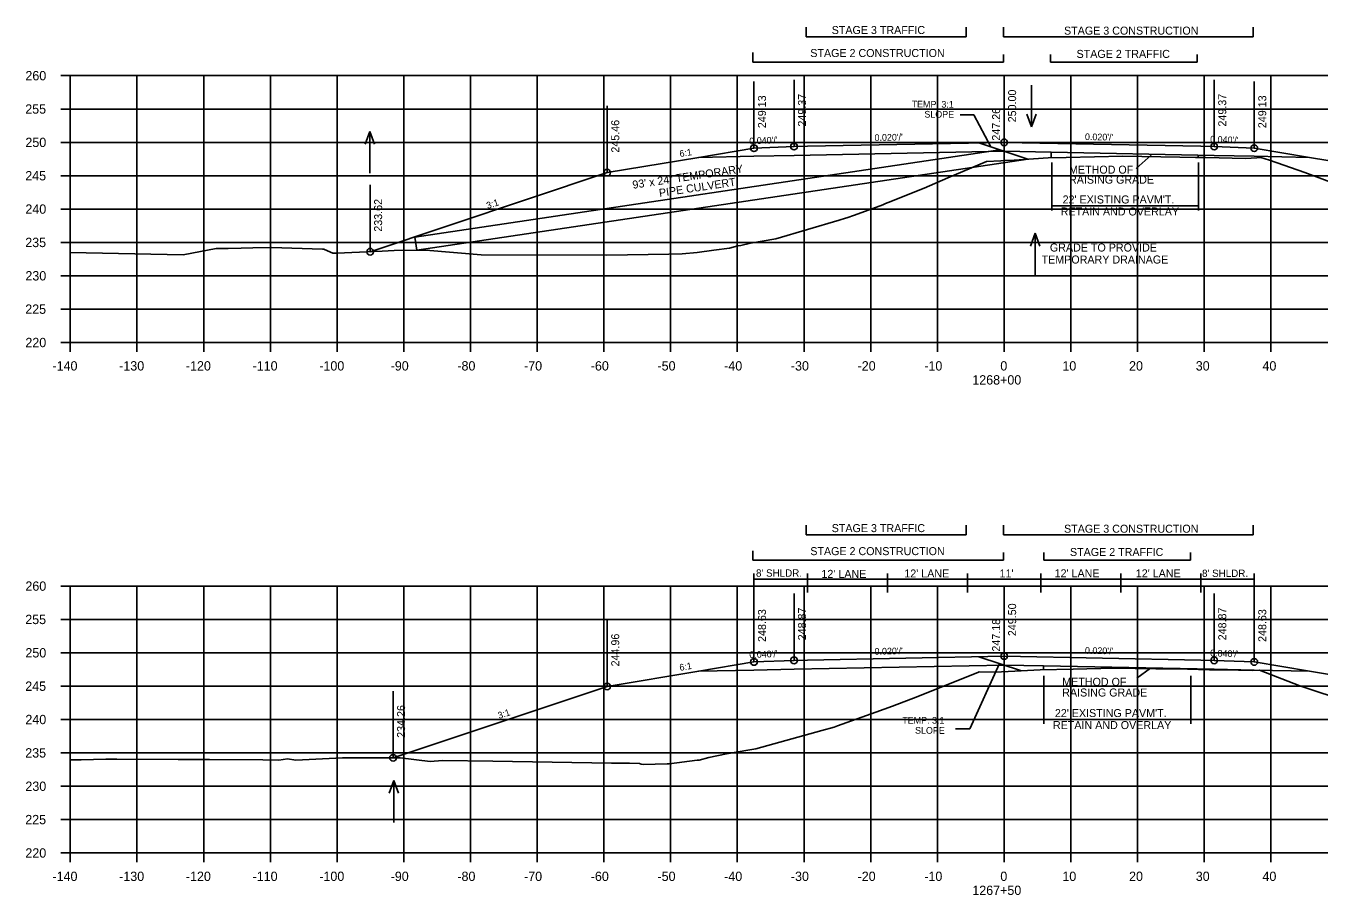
# Model space of a CAD drawing. Extents: x 1342547 to 1344156, y -1532351 to -1517216.
# Drawn here: x 1342556.2 to 1342750.1, y -1524657.3 to -1524527 of the extents above; entities that cross this region are included whole.
import ezdxf

# ---------------------------------------------------------------- set-up
doc = ezdxf.new("R2010")
doc.units = 0
for name, color, linetype in [('R_Alt Surface', 7, 'Continuous'), ('R_Axis', 7, 'Continuous'), ('R_Axis Annot', 7, 'Continuous'), ('R_Draft', 7, 'Continuous'), ('R_Exist Surface', 7, 'Continuous'), ('R_Fin Surface', 7, 'Continuous'), ('R_Grid', 7, 'Continuous'), ('R_No Plot', 7, 'Continuous'), ('R_Water', 7, 'Continuous'), ('R_Xsect Elev', 7, 'Continuous'), ('R_Xsect Slope', 7, 'Continuous')]:
    doc.layers.add(name, color=color, linetype=linetype)

msp = doc.modelspace()

# ---------------------------------------------------------------- linework, layer by layer
at = {"layer": 'R_Alt Surface'}
for p, q in [((1342709.94, -1524545.95), (1342702.87, -1524545.81)), ((1342708.78, -1524622.93), (1342702.87, -1524622.81))]:
    msp.add_line(p, q, dxfattribs=at)
for points in [[(1342657.09, -1524546.72), (1342665.37, -1524546.56)], [(1342665.37, -1524546.56), (1342671.37, -1524546.44), (1342702.87, -1524545.81)], [(1342740.37, -1524546.56), (1342734.37, -1524546.44), (1342709.94, -1524545.95)], [(1342740.37, -1524546.56), (1342748.64, -1524546.72)], [(1342665.37, -1524623.56), (1342671.37, -1524623.44), (1342702.87, -1524622.81)], [(1342740.37, -1524623.56), (1342734.37, -1524623.44), (1342708.78, -1524622.93)], [(1342657.09, -1524623.73), (1342665.37, -1524623.56)], [(1342740.37, -1524623.56), (1342748.64, -1524623.73)]]:
    msp.add_lwpolyline(points, dxfattribs=at)
at = {"layer": 'R_Axis'}
for p, q in [((1342561.47, -1524534.47), (1342562.87, -1524534.47)), ((1342562.87, -1524574.47), (1342562.87, -1524534.47)), ((1342561.47, -1524539.47), (1342562.87, -1524539.47)), ((1342561.47, -1524544.47), (1342562.87, -1524544.47)), ((1342561.47, -1524549.47), (1342562.87, -1524549.47)), ((1342561.47, -1524554.47), (1342562.87, -1524554.47)), ((1342561.47, -1524559.47), (1342562.87, -1524559.47)), ((1342561.47, -1524564.47), (1342562.87, -1524564.47)), ((1342561.47, -1524569.47), (1342562.87, -1524569.47)), ((1342561.47, -1524574.47), (1342562.87, -1524574.47)), ((1342562.87, -1524574.47), (1342842.87, -1524574.47)), ((1342562.87, -1524575.87), (1342562.87, -1524574.47)), ((1342572.87, -1524575.87), (1342572.87, -1524574.47)), ((1342582.87, -1524575.87), (1342582.87, -1524574.47)), ((1342592.87, -1524575.87), (1342592.87, -1524574.47)), ((1342602.87, -1524575.87), (1342602.87, -1524574.47)), ((1342612.87, -1524575.87), (1342612.87, -1524574.47)), ((1342622.87, -1524575.87), (1342622.87, -1524574.47)), ((1342632.87, -1524575.87), (1342632.87, -1524574.47)), ((1342642.87, -1524575.87), (1342642.87, -1524574.47)), ((1342652.87, -1524575.87), (1342652.87, -1524574.47)), ((1342662.87, -1524575.87), (1342662.87, -1524574.47)), ((1342672.87, -1524575.87), (1342672.87, -1524574.47)), ((1342682.87, -1524575.87), (1342682.87, -1524574.47)), ((1342692.87, -1524575.87), (1342692.87, -1524574.47)), ((1342702.87, -1524575.87), (1342702.87, -1524574.47)), ((1342712.87, -1524575.87), (1342712.87, -1524574.47)), ((1342722.87, -1524575.87), (1342722.87, -1524574.47)), ((1342732.87, -1524575.87), (1342732.87, -1524574.47)), ((1342742.87, -1524575.87), (1342742.87, -1524574.47)), ((1342561.47, -1524610.98), (1342562.87, -1524610.98)), ((1342562.87, -1524650.98), (1342562.87, -1524610.98)), ((1342561.47, -1524615.98), (1342562.87, -1524615.98)), ((1342561.47, -1524620.98), (1342562.87, -1524620.98)), ((1342561.47, -1524625.98), (1342562.87, -1524625.98)), ((1342561.47, -1524630.98), (1342562.87, -1524630.98)), ((1342561.47, -1524635.98), (1342562.87, -1524635.98)), ((1342561.47, -1524640.98), (1342562.87, -1524640.98)), ((1342561.47, -1524645.98), (1342562.87, -1524645.98)), ((1342561.47, -1524650.98), (1342562.87, -1524650.98)), ((1342562.87, -1524650.98), (1342842.87, -1524650.98)), ((1342562.87, -1524652.38), (1342562.87, -1524650.98)), ((1342572.87, -1524652.38), (1342572.87, -1524650.98)), ((1342582.87, -1524652.38), (1342582.87, -1524650.98)), ((1342592.87, -1524652.38), (1342592.87, -1524650.98)), ((1342602.87, -1524652.38), (1342602.87, -1524650.98)), ((1342612.87, -1524652.38), (1342612.87, -1524650.98)), ((1342622.87, -1524652.38), (1342622.87, -1524650.98)), ((1342632.87, -1524652.38), (1342632.87, -1524650.98)), ((1342642.87, -1524652.38), (1342642.87, -1524650.98)), ((1342652.87, -1524652.38), (1342652.87, -1524650.98)), ((1342662.87, -1524652.38), (1342662.87, -1524650.98)), ((1342672.87, -1524652.38), (1342672.87, -1524650.98)), ((1342682.87, -1524652.38), (1342682.87, -1524650.98)), ((1342692.87, -1524652.38), (1342692.87, -1524650.98)), ((1342702.87, -1524652.38), (1342702.87, -1524650.98)), ((1342712.87, -1524652.38), (1342712.87, -1524650.98)), ((1342722.87, -1524652.38), (1342722.87, -1524650.98)), ((1342732.87, -1524652.38), (1342732.87, -1524650.98)), ((1342742.87, -1524652.38), (1342742.87, -1524650.98))]:
    msp.add_line(p, q, dxfattribs=at)
at = {"layer": 'R_Draft'}
for p, q in [((1342673.2, -1524528.64), (1342673.2, -1524527.21)), ((1342697.2, -1524528.64), (1342697.2, -1524527.21)), ((1342702.78, -1524528.64), (1342702.78, -1524527.21)), ((1342740.2, -1524528.64), (1342740.2, -1524527.21)), ((1342697.2, -1524528.64), (1342673.2, -1524528.64)), ((1342740.2, -1524528.64), (1342702.78, -1524528.64)), ((1342665.19, -1524532.44), (1342665.19, -1524531.01)), ((1342702.78, -1524532.44), (1342702.78, -1524531.29)), ((1342709.82, -1524532.44), (1342709.82, -1524531.29)), ((1342731.83, -1524532.44), (1342731.83, -1524531.29)), ((1342702.78, -1524532.44), (1342665.19, -1524532.44)), ((1342731.83, -1524532.44), (1342709.82, -1524532.44)), ((1342699.09, -1524544.55), (1342706.42, -1524546.99)), ((1342709.94, -1524545.95), (1342709.94, -1524546.79)), ((1342731.95, -1524546.39), (1342731.95, -1524546.73)), ((1342710, -1524547.47), (1342710, -1524554.66)), ((1342732, -1524547.47), (1342732, -1524554.66)), ((1342710, -1524553.99), (1342732, -1524553.99)), ((1342673.2, -1524603.3), (1342673.2, -1524601.87)), ((1342697.2, -1524603.3), (1342673.2, -1524603.3)), ((1342697.2, -1524603.3), (1342697.2, -1524601.87)), ((1342702.78, -1524603.3), (1342702.78, -1524601.87)), ((1342740.2, -1524603.3), (1342702.78, -1524603.3)), ((1342740.2, -1524603.3), (1342740.2, -1524601.87)), ((1342665.19, -1524607.1), (1342665.19, -1524605.67)), ((1342702.78, -1524607.1), (1342665.19, -1524607.1)), ((1342702.78, -1524607.1), (1342702.78, -1524605.95)), ((1342708.83, -1524607.1), (1342708.83, -1524605.95)), ((1342730.83, -1524607.1), (1342708.83, -1524607.1)), ((1342730.83, -1524607.1), (1342730.83, -1524605.95)), ((1342699.09, -1524621.56), (1342705.45, -1524623.68)), ((1342708.78, -1524622.93), (1342708.78, -1524623.5)), ((1342708.84, -1524624.45), (1342708.84, -1524631.65)), ((1342730.79, -1524623.37), (1342730.79, -1524623.43)), ((1342730.84, -1524624.45), (1342730.84, -1524631.65)), ((1342708.84, -1524630.97), (1342730.84, -1524630.97))]:
    msp.add_line(p, q, dxfattribs=at)
at = {"layer": 'R_Exist Surface'}
for points in [[(1342562.87, -1524561), (1342579.77, -1524561.34), (1342584.72, -1524560.4), (1342586.56, -1524560.36), (1342588.47, -1524560.31), (1342590.26, -1524560.26), (1342593.04, -1524560.24), (1342600.68, -1524560.48), (1342600.83, -1524560.5), (1342600.92, -1524560.5), (1342600.97, -1524560.51), (1342602.22, -1524561.09), (1342602.55, -1524561.1), (1342602.7, -1524561.08), (1342602.83, -1524561.1), (1342609.61, -1524560.77), (1342611.43, -1524560.7), (1342616.19, -1524560.62), (1342624.47, -1524561.33), (1342643.33, -1524561.38), (1342652.6, -1524561.21), (1342654.62, -1524561.16), (1342656.84, -1524560.96), (1342659.34, -1524560.64), (1342661.72, -1524560.35), (1342662.97, -1524559.98), (1342663.38, -1524559.91), (1342664.84, -1524559.58), (1342668.63, -1524558.95), (1342678.12, -1524556.13), (1342679.09, -1524555.84), (1342679.29, -1524555.78), (1342680.42, -1524555.37), (1342684.68, -1524553.81), (1342685.09, -1524553.65), (1342685.49, -1524553.5), (1342690.88, -1524551.32), (1342694.41, -1524549.8), (1342700.23, -1524547.34), (1342702.4, -1524547.22), (1342702.88, -1524547.21), (1342704.37, -1524547.12), (1342709.48, -1524546.8), (1342712.17, -1524546.74), (1342720.67, -1524546.56), (1342729.22, -1524546.69), (1342731.54, -1524546.72), (1342733.13, -1524546.75), (1342739.08, -1524546.88), (1342740.77, -1524546.77), (1342741.35, -1524546.74), (1342742.67, -1524547.16), (1342747.94, -1524549), (1342752.66, -1524550.76)], [(1342562.87, -1524637.04), (1342564.49, -1524637.04), (1342568.21, -1524636.94), (1342569.86, -1524636.92), (1342579.03, -1524636.95), (1342580.22, -1524636.95), (1342583.72, -1524636.98), (1342591.73, -1524637), (1342594.16, -1524637.06), (1342595.44, -1524636.89), (1342596.67, -1524637.05), (1342603.67, -1524636.72), (1342612.32, -1524636.72), (1342616.81, -1524637.26), (1342616.84, -1524637.26), (1342618.66, -1524637.14), (1342626.21, -1524637.22), (1342644, -1524637.5), (1342646.71, -1524637.53), (1342648.21, -1524637.57), (1342648.45, -1524637.65), (1342648.74, -1524637.71), (1342652.37, -1524637.62), (1342652.64, -1524637.61), (1342656.85, -1524637.09), (1342657.16, -1524637.06), (1342658.62, -1524636.67), (1342661.24, -1524636.14), (1342664.44, -1524635.59), (1342665.64, -1524635.39), (1342675.55, -1524632.63), (1342677.39, -1524632.12), (1342677.9, -1524631.92), (1342683.66, -1524629.86), (1342686.12, -1524629), (1342689.91, -1524627.55), (1342699.04, -1524623.86), (1342699.1, -1524623.84), (1342699.12, -1524623.84), (1342701.48, -1524623.87), (1342704.48, -1524623.72), (1342708.25, -1524623.52), (1342713.21, -1524623.42), (1342719.44, -1524623.29), (1342725.6, -1524623.36), (1342730.36, -1524623.42), (1342733.65, -1524623.51), (1342737.99, -1524623.59), (1342740.06, -1524623.61), (1342741.15, -1524623.6), (1342747.2, -1524625.92), (1342748.27, -1524626.29), (1342749.29, -1524626.62), (1342755.86, -1524628.78)]]:
    msp.add_lwpolyline(points, dxfattribs=at)
at = {"layer": 'R_Fin Surface'}
for points in [[(1342607.82, -1524560.86), (1342643.37, -1524549.01), (1342657.09, -1524546.72), (1342665.37, -1524545.34), (1342671.37, -1524545.1), (1342673.37, -1524545.06), (1342702.87, -1524544.47), (1342732.37, -1524545.06), (1342734.37, -1524545.1), (1342740.37, -1524545.34), (1342748.64, -1524546.72), (1342762.37, -1524549.01), (1342799.65, -1524561.44)], [(1342611.26, -1524636.72), (1342643.37, -1524626.02), (1342657.09, -1524623.73), (1342665.37, -1524622.35), (1342671.37, -1524622.11), (1342673.37, -1524622.07), (1342702.87, -1524621.48), (1342732.37, -1524622.07), (1342734.37, -1524622.11), (1342740.37, -1524622.35), (1342748.64, -1524623.73), (1342762.37, -1524626.02), (1342793.1, -1524636.26)]]:
    msp.add_lwpolyline(points, dxfattribs=at)
at = {"layer": 'R_Grid'}
for p, q in [((1342562.87, -1524534.47), (1342842.87, -1524534.47)), ((1342562.87, -1524574.47), (1342562.87, -1524534.47)), ((1342572.87, -1524574.47), (1342572.87, -1524534.47)), ((1342582.87, -1524574.47), (1342582.87, -1524534.47)), ((1342592.87, -1524574.47), (1342592.87, -1524534.47)), ((1342602.87, -1524574.47), (1342602.87, -1524534.47)), ((1342612.87, -1524574.47), (1342612.87, -1524534.47)), ((1342622.87, -1524574.47), (1342622.87, -1524534.47)), ((1342632.87, -1524574.47), (1342632.87, -1524534.47)), ((1342642.87, -1524574.47), (1342642.87, -1524534.47)), ((1342652.87, -1524574.47), (1342652.87, -1524534.47)), ((1342662.87, -1524574.47), (1342662.87, -1524534.47)), ((1342672.87, -1524574.47), (1342672.87, -1524534.47)), ((1342682.87, -1524574.47), (1342682.87, -1524534.47)), ((1342692.87, -1524574.47), (1342692.87, -1524534.47)), ((1342702.87, -1524574.47), (1342702.87, -1524534.47)), ((1342712.87, -1524574.47), (1342712.87, -1524534.47)), ((1342722.87, -1524574.47), (1342722.87, -1524534.47)), ((1342732.87, -1524574.47), (1342732.87, -1524534.47)), ((1342742.87, -1524574.47), (1342742.87, -1524534.47)), ((1342562.87, -1524539.47), (1342842.87, -1524539.47)), ((1342562.87, -1524544.47), (1342842.87, -1524544.47)), ((1342562.87, -1524549.47), (1342842.87, -1524549.47)), ((1342562.87, -1524554.47), (1342842.87, -1524554.47)), ((1342562.87, -1524559.47), (1342842.87, -1524559.47)), ((1342562.87, -1524564.47), (1342842.87, -1524564.47)), ((1342562.87, -1524569.47), (1342842.87, -1524569.47)), ((1342562.87, -1524574.47), (1342842.87, -1524574.47)), ((1342562.87, -1524610.98), (1342842.87, -1524610.98)), ((1342562.87, -1524650.98), (1342562.87, -1524610.98)), ((1342572.87, -1524650.98), (1342572.87, -1524610.98)), ((1342582.87, -1524650.98), (1342582.87, -1524610.98)), ((1342592.87, -1524650.98), (1342592.87, -1524610.98)), ((1342602.87, -1524650.98), (1342602.87, -1524610.98)), ((1342612.87, -1524650.98), (1342612.87, -1524610.98)), ((1342622.87, -1524650.98), (1342622.87, -1524610.98)), ((1342632.87, -1524650.98), (1342632.87, -1524610.98)), ((1342642.87, -1524650.98), (1342642.87, -1524610.98)), ((1342652.87, -1524650.98), (1342652.87, -1524610.98)), ((1342662.87, -1524650.98), (1342662.87, -1524610.98)), ((1342672.87, -1524650.98), (1342672.87, -1524610.98)), ((1342682.87, -1524650.98), (1342682.87, -1524610.98)), ((1342692.87, -1524650.98), (1342692.87, -1524610.98)), ((1342702.87, -1524650.98), (1342702.87, -1524610.98)), ((1342712.87, -1524650.98), (1342712.87, -1524610.98)), ((1342722.87, -1524650.98), (1342722.87, -1524610.98)), ((1342732.87, -1524650.98), (1342732.87, -1524610.98)), ((1342742.87, -1524650.98), (1342742.87, -1524610.98)), ((1342562.87, -1524615.98), (1342842.87, -1524615.98)), ((1342562.87, -1524620.98), (1342842.87, -1524620.98)), ((1342562.87, -1524625.98), (1342842.87, -1524625.98)), ((1342562.87, -1524630.98), (1342842.87, -1524630.98)), ((1342562.87, -1524635.98), (1342842.87, -1524635.98)), ((1342562.87, -1524640.98), (1342842.87, -1524640.98)), ((1342562.87, -1524645.98), (1342842.87, -1524645.98)), ((1342562.87, -1524650.98), (1342842.87, -1524650.98))]:
    msp.add_line(p, q, dxfattribs=at)
at = {"layer": 'R_No Plot'}
for centre in [(1342665.37, -1524545.34), (1342671.37, -1524545.1), (1342702.87, -1524544.47), (1342734.37, -1524545.1), (1342740.37, -1524545.34), (1342643.37, -1524549.01), (1342607.82, -1524560.86), (1342702.87, -1524621.48), (1342665.37, -1524622.35), (1342671.37, -1524622.11), (1342734.37, -1524622.11), (1342740.37, -1524622.35), (1342643.37, -1524626.02), (1342611.26, -1524636.72)]:
    msp.add_circle(centre, 0.5, dxfattribs=at)
at = {"layer": 'R_Water'}
for p, q in [((1342706.98, -1524535.88), (1342706.98, -1524542.16)), ((1342706.98, -1524542.16), (1342706.28, -1524540.24)), ((1342706.98, -1524542.16), (1342707.68, -1524540.24)), ((1342607.78, -1524542.82), (1342607.08, -1524544.74)), ((1342607.78, -1524549.11), (1342607.78, -1524542.82)), ((1342607.78, -1524542.82), (1342608.48, -1524544.74)), ((1342707.5, -1524558.09), (1342706.8, -1524560.02)), ((1342707.5, -1524564.38), (1342707.5, -1524558.09)), ((1342707.5, -1524558.09), (1342708.2, -1524560.02)), ((1342611.38, -1524640.11), (1342610.68, -1524642.04)), ((1342611.38, -1524646.4), (1342611.38, -1524640.11)), ((1342611.38, -1524640.11), (1342612.08, -1524642.04))]:
    msp.add_line(p, q, dxfattribs=at)
for points in [[(1342702.23, -1524545.6), (1342614.51, -1524558.66)], [(1342706.42, -1524546.99), (1342614.8, -1524560.64)], [(1342614.8, -1524560.64), (1342614.51, -1524558.66)]]:
    msp.add_lwpolyline(points, dxfattribs=at)
at = {"layer": 'R_Xsect Elev'}
for p, q in [((1342665.37, -1524545.34), (1342665.37, -1524535.34)), ((1342671.37, -1524545.1), (1342671.37, -1524535.1)), ((1342702.87, -1524544.47), (1342702.87, -1524534.47)), ((1342734.37, -1524545.1), (1342734.37, -1524535.1)), ((1342740.37, -1524545.34), (1342740.37, -1524535.34)), ((1342702.87, -1524547.21), (1342702.87, -1524537.21)), ((1342643.37, -1524549.01), (1342643.37, -1524539.01)), ((1342698.35, -1524540.33), (1342696.26, -1524540.33)), ((1342700.9, -1524545.16), (1342698.35, -1524540.33)), ((1342724.9, -1524546.38), (1342722.66, -1524548.37)), ((1342607.82, -1524560.86), (1342607.82, -1524550.86)), ((1342665.37, -1524622.35), (1342665.37, -1524609.1)), ((1342673.37, -1524611.96), (1342673.37, -1524609.1)), ((1342685.37, -1524611.96), (1342685.37, -1524609.1)), ((1342697.37, -1524611.96), (1342697.37, -1524609.1)), ((1342708.37, -1524611.96), (1342708.37, -1524609.1)), ((1342720.37, -1524611.96), (1342720.37, -1524609.1)), ((1342732.37, -1524611.96), (1342732.37, -1524609.1)), ((1342740.37, -1524622.35), (1342740.37, -1524609.1)), ((1342740.37, -1524609.96), (1342665.37, -1524609.96)), ((1342665.37, -1524622.35), (1342665.37, -1524612.35)), ((1342665.37, -1524622.35), (1342665.37, -1524612.35)), ((1342671.37, -1524622.11), (1342671.37, -1524612.11)), ((1342702.87, -1524621.48), (1342702.87, -1524611.48)), ((1342734.37, -1524622.11), (1342734.37, -1524612.11)), ((1342740.37, -1524622.35), (1342740.37, -1524612.35)), ((1342740.37, -1524622.35), (1342740.37, -1524612.35)), ((1342702.87, -1524623.8), (1342702.87, -1524613.8)), ((1342643.37, -1524626.02), (1342643.37, -1524616.02)), ((1342702.18, -1524622.59), (1342697.72, -1524632.38)), ((1342724.83, -1524623.29), (1342722.76, -1524624.8)), ((1342611.26, -1524636.72), (1342611.26, -1524626.72)), ((1342697.72, -1524632.38), (1342695.57, -1524632.38))]:
    msp.add_line(p, q, dxfattribs=at)

# ---------------------------------------------------------------- texts
at = {"layer": 'R_Axis Annot'}
for s, p in [('260', (1342556.14, -1524535.17)), ('255', (1342556.12, -1524540.17)), ('250', (1342556.14, -1524545.17)), ('245', (1342556.12, -1524550.17)), ('240', (1342556.14, -1524555.17)), ('235', (1342556.12, -1524560.17)), ('230', (1342556.14, -1524565.17)), ('225', (1342556.12, -1524570.17)), ('220', (1342556.14, -1524575.17)), ('-140', (1342560.2, -1524578.67)), ('-130', (1342570.2, -1524578.67)), ('-120', (1342580.2, -1524578.67)), ('-110', (1342590.2, -1524578.67)), ('-100', (1342600.2, -1524578.67)), ('-90', (1342610.9, -1524578.67)), ('-80', (1342620.9, -1524578.67)), ('-70', (1342630.9, -1524578.67)), ('-60', (1342640.9, -1524578.67)), ('-50', (1342650.9, -1524578.67)), ('-40', (1342660.9, -1524578.67)), ('-30', (1342670.9, -1524578.67)), ('-20', (1342680.9, -1524578.67)), ('-10', (1342690.9, -1524578.67)), ('0', (1342702.3, -1524578.67)), ('10', (1342711.6, -1524578.67)), ('20', (1342721.6, -1524578.67)), ('30', (1342731.6, -1524578.67)), ('40', (1342741.6, -1524578.67)), ('1268+00', (1342698.1, -1524580.77)), ('260', (1342556.14, -1524611.68)), ('255', (1342556.12, -1524616.68)), ('250', (1342556.14, -1524621.68)), ('245', (1342556.12, -1524626.68)), ('240', (1342556.14, -1524631.68)), ('235', (1342556.12, -1524636.68)), ('230', (1342556.14, -1524641.68)), ('225', (1342556.12, -1524646.68)), ('220', (1342556.14, -1524651.68)), ('-140', (1342560.2, -1524655.18)), ('-130', (1342570.2, -1524655.18)), ('-120', (1342580.2, -1524655.18)), ('-110', (1342590.2, -1524655.18)), ('-100', (1342600.2, -1524655.18)), ('-90', (1342610.9, -1524655.18)), ('-80', (1342620.9, -1524655.18)), ('-70', (1342630.9, -1524655.18)), ('-60', (1342640.9, -1524655.18)), ('-50', (1342650.9, -1524655.18)), ('-40', (1342660.9, -1524655.18)), ('-30', (1342670.9, -1524655.18)), ('-20', (1342680.9, -1524655.18)), ('-10', (1342690.9, -1524655.18)), ('0', (1342702.3, -1524655.18)), ('10', (1342711.6, -1524655.18)), ('20', (1342721.6, -1524655.18)), ('30', (1342731.6, -1524655.18)), ('40', (1342741.6, -1524655.18)), ('1267+50', (1342698.1, -1524657.28))]:
    msp.add_text(s, height=1.4, dxfattribs=at).set_placement(p)
at = {"layer": 'R_Draft'}
for s, p in [('STAGE 3 TRAFFIC', (1342677.02, -1524528.23)), ('STAGE 3 CONSTRUCTION', (1342711.85, -1524528.32)), ('STAGE 2 CONSTRUCTION', (1342673.81, -1524531.68)), ('STAGE 2 TRAFFIC', (1342713.73, -1524531.81)), ("22' EXISTING PAVM'T.", (1342711.64, -1524553.63)), ('RETAIN AND OVERLAY', (1342711.35, -1524555.43)), ('STAGE 3 TRAFFIC', (1342677.02, -1524602.89)), ('STAGE 3 CONSTRUCTION', (1342711.85, -1524602.98)), ('STAGE 2 CONSTRUCTION', (1342673.81, -1524606.34)), ('STAGE 2 TRAFFIC', (1342712.74, -1524606.47)), ("22' EXISTING PAVM'T.", (1342710.48, -1524630.61)), ('RETAIN AND OVERLAY', (1342710.19, -1524632.41))]:
    msp.add_text(s, height=1.2, dxfattribs=at).set_placement(p)
at = {"layer": 'R_Water'}
for s, rotation, p in [('93\' x 24" TEMPORARY', 8.4561, (1342647.24, -1524551.43)), ('PIPE CULVERT', 8.4561, (1342651.22, -1524552.66)), ('GRADE TO PROVIDE', 359.9909, (1342709.73, -1524560.83)), ('TEMPORARY DRAINAGE', 359.9909, (1342708.49, -1524562.63))]:
    msp.add_text(s, height=1.2, rotation=rotation, dxfattribs=at).set_placement(p)
at = {"layer": 'R_Xsect Elev'}
for s, p in [('249.13', (1342667.17, -1524542.34)), ('249.37', (1342673.17, -1524542.1)), ('250.00', (1342704.67, -1524541.47)), ('249.37', (1342736.17, -1524542.1)), ('249.13', (1342742.17, -1524542.34)), ('247.26', (1342702.27, -1524544.21)), ('245.46', (1342645.17, -1524546.01)), ('233.62', (1342609.62, -1524557.86)), ('248.63', (1342667.17, -1524619.35)), ('248.87', (1342673.17, -1524619.11)), ('249.50', (1342704.67, -1524618.48)), ('248.87', (1342736.17, -1524619.11)), ('248.63', (1342742.17, -1524619.35)), ('247.18', (1342702.27, -1524620.8)), ('244.96', (1342645.17, -1524623.02)), ('234.26', (1342613.06, -1524633.72))]:
    msp.add_text(s, height=1.2, rotation=90, dxfattribs=at).set_placement(p)
for s, height, p in [('METHOD OF', 1.2, (1342712.6, -1524549.16)), ('RAISING GRADE', 1.2, (1342712.6, -1524550.66)), ("8' SHLDR.", 1.1, (1342665.67, -1524609.57)), ("12' LANE", 1.2, (1342675.48, -1524609.75)), ("12' LANE", 1.2, (1342687.91, -1524609.69)), ("11'", 1.2, (1342702.18, -1524609.69)), ("12' LANE", 1.2, (1342710.44, -1524609.66)), ("12' LANE", 1.2, (1342722.61, -1524609.67)), ("8' SHLDR.", 1.1, (1342732.54, -1524609.61)), ('METHOD OF', 1.2, (1342711.58, -1524625.93)), ('RAISING GRADE', 1.2, (1342711.58, -1524627.53))]:
    msp.add_text(s, height=height, dxfattribs=at).set_placement(p)
at = {"layer": 'R_Xsect Slope'}
for s, rotation, p in [('TEMP. 3:1', 359.6242, (1342689, -1524539.23)), ('SLOPE', 359.6242, (1342690.91, -1524540.75)), ("0.020'/'", 1.1458, (1342683.45, -1524544.26)), ("0.020'/'", 358.8542, (1342714.98, -1524544.12)), ("0.040'/'", 2.2906, (1342664.69, -1524544.77)), ("0.040'/'", 357.7086, (1342733.74, -1524544.48)), ('6:1', 9.4623, (1342654.28, -1524546.68)), ('3:1', 18.4349, (1342625.44, -1524554.46)), ("0.040'/'", 2.2906, (1342664.69, -1524621.78)), ("0.020'/'", 1.1458, (1342683.45, -1524621.27)), ("0.020'/'", 358.8542, (1342714.98, -1524621.12)), ("0.040'/'", 357.7086, (1342733.74, -1524621.49)), ('6:1', 9.4623, (1342654.28, -1524623.69)), ('3:1', 18.4349, (1342627.15, -1524630.9)), ('TEMP. 3:1', 359.6242, (1342687.6, -1524631.58)), ('SLOPE', 359.6242, (1342689.51, -1524633.1))]:
    msp.add_text(s, height=1, rotation=rotation, dxfattribs=at).set_placement(p)

doc.saveas('drawing.dxf')
